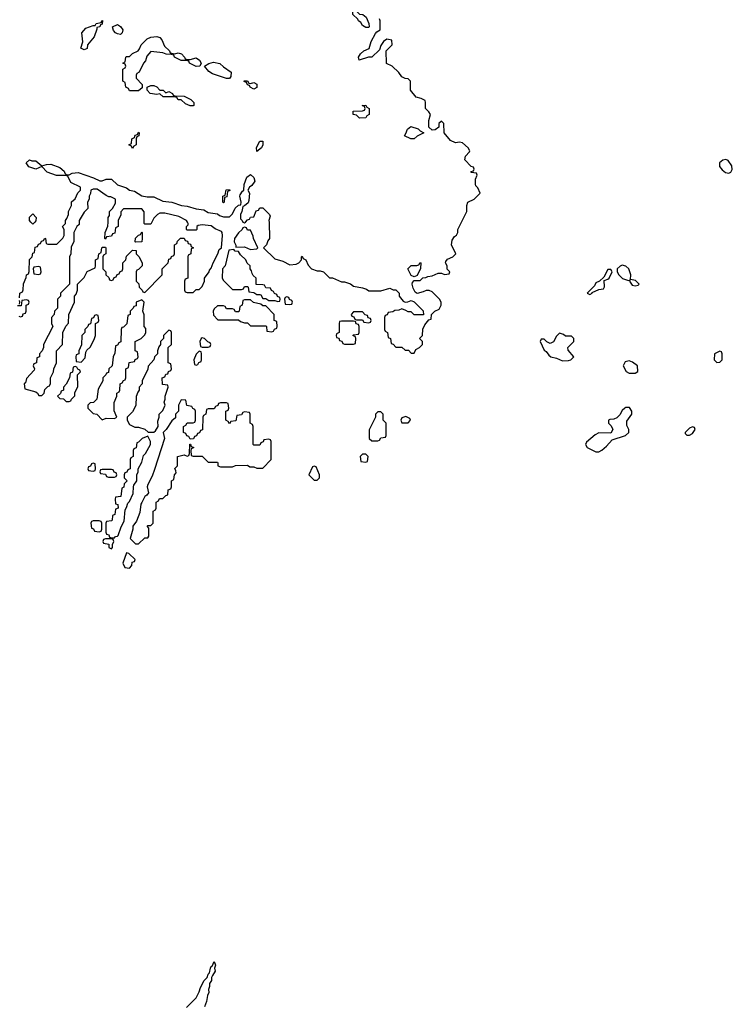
# Model space of a CAD drawing. Header units: inches. Extents: x 2710684 to 2828758, y 857022 to 965663.
# Tile 299 of 316: x 2785424 to 2790132, y 894832 to 901336. Entities that reach past the tile are written whole.
import ezdxf

# ---------------------------------------------------------------- set-up
doc = ezdxf.new("R2010")
doc.units = ezdxf.units.IN
doc.header["$MEASUREMENT"] = 0
for name, color, linetype in [('C7889', 7, 'Continuous'), ('C7899', 7, 'Continuous'), ('C7980', 7, 'Continuous'), ('C7990', 7, 'Continuous')]:
    doc.layers.add(name, color=color, linetype=linetype)

msp = doc.modelspace()

# ---------------------------------------------------------------- linework, layer by layer
at = {"layer": 'C7889', "color": 4}
for points, elevation in [([(2785422, 899498), (2785426, 899530), (2785442, 899538), (2785447.3, 899552.7), (2785448.4, 899591.6), (2785467.3, 899632.7), (2785468.4, 899651.6), (2785482, 899658), (2785487.3, 899672.7), (2785488.4, 899751.6), (2785506, 899770), (2785510, 899794), (2785522, 899798), (2785527.3, 899832.7), (2785542, 899838), (2785547.3, 899852.7), (2785562, 899858), (2785567.3, 899872.7), (2785582, 899878), (2785590, 899894), (2785594, 899890), (2785598, 899858), (2785610, 899854), (2785670, 899854), (2785710, 899894), (2785718, 899910), (2785718, 899950), (2785706, 899970), (2785726, 899990), (2785726, 900000)], 12), ([(2785817.2, 900000), (2785816, 899984), (2785802, 899970), (2785782, 899930), (2785782, 899870), (2785763.6, 899836.4), (2785762, 899790), (2785754, 899770), (2785754, 899590), (2785694, 899530), (2785694, 899510), (2785674, 899490), (2785674, 899430), (2785654, 899410), (2785652, 899390), (2785634, 899370), (2785634, 899330), (2785642, 899310), (2785582, 899190), (2785582, 899170), (2785571.6, 899148.4), (2785554, 899130), (2785554, 899110), (2785538, 899102), (2785534, 899070), (2785518, 899062), (2785514, 899050), (2785522, 899030), (2785519.6, 899020.4), (2785470, 898966), (2785462, 898938), (2785454, 898930), (2785458, 898898), (2785530, 898878), (2785542, 898870), (2785550, 898854), (2785570, 898854), (2785586, 898870), (2785590, 898894), (2785610, 898914), (2785622, 898918), (2785627.3, 898932.7), (2785628, 898970), (2785648, 899010), (2785648.9, 899031.1), (2785668, 899070), (2785668, 899150), (2785706, 899190), (2785708, 899270), (2785728.4, 899311.6), (2785747.3, 899332.7), (2785748, 899390), (2785786, 899470), (2785786, 899510), (2785796.4, 899523.6), (2785806, 899550), (2785806, 899590), (2785850, 899634), (2785870, 899674), (2785922, 899698), (2785926, 899710), (2785926, 899750), (2785942, 899758), (2785946, 899790), (2785962, 899798), (2785966, 899830), (2785970, 899834), (2785990, 899834), (2785994, 899830), (2785994, 899790), (2785978, 899782), (2785974, 899770), (2785974, 899690), (2785994, 899670), (2785994, 899650), (2786012.7, 899632.7), (2786018, 899618), (2786030, 899614), (2786042, 899618), (2786047.3, 899632.7), (2786062, 899638), (2786067.3, 899652.7), (2786082, 899658), (2786087.3, 899672.7), (2786102, 899678), (2786106, 899690), (2786106, 899730), (2786126, 899750), (2786130, 899774), (2786170, 899814), (2786192.7, 899812.7), (2786194, 899790), (2786211.6, 899771.6), (2786234, 899730), (2786234, 899710), (2786210, 899686), (2786198, 899682), (2786194, 899670), (2786194, 899610), (2786211.6, 899591.6), (2786214, 899570), (2786234, 899550), (2786238, 899538), (2786250, 899534), (2786366, 899650), (2786366, 899690), (2786406, 899730), (2786410, 899754), (2786422, 899758), (2786428, 899772), (2786442, 899778), (2786446, 899790), (2786446, 899850), (2786462, 899858), (2786467.3, 899872.7), (2786487.3, 899892.7), (2786510, 899894), (2786518, 899878), (2786532.7, 899872.7), (2786538, 899858), (2786552.7, 899852.7), (2786558, 899838), (2786572, 899830), (2786558, 899822), (2786554, 899790), (2786538, 899782), (2786534, 899770), (2786534, 899630), (2786518, 899622), (2786514, 899610), (2786514, 899550), (2786518, 899538), (2786530, 899534), (2786570, 899534), (2786590, 899554), (2786610, 899554), (2786630, 899574), (2786646, 899610), (2786646, 899630), (2786675.3, 899670), (2786678, 899682), (2786690, 899694), (2786702, 899730), (2786734, 899790), (2786742.7, 899817.3), (2786758, 899830), (2786764, 899910), (2786762, 899930), (2786756.5, 899936.5), (2786714.6, 899954.6), (2786690, 899975.3), (2786630, 899982), (2786603.6, 899976.4), (2786594, 899970), (2786594, 899950), (2786590, 899946), (2786530, 899946), (2786526, 899950), (2786526, 899970), (2786538, 899982), (2786538, 899990), (2786532, 900000)], 12), ([(2785523.5, 900000), (2785510, 899986), (2785497.2, 900000)], 12), ([(2786074, 900000), (2786074, 899970), (2786058, 899962), (2786052.7, 899927.3), (2786038, 899922), (2786030, 899906), (2785998, 899902), (2785990, 899886), (2785986, 899890), (2785988, 899930), (2786007.3, 899972.7), (2786007.7, 900000)], 12), ([(2786297, 900000), (2786290, 899986), (2786250, 899986), (2786246, 899990), (2786246.2, 900000)], 12), ([(2786897.3, 900000), (2786898, 899998), (2786910, 899994), (2786916, 900000)], 12), ([(2787071.4, 900000), (2787074, 899890), (2787063.6, 899876.4), (2787054, 899850), (2787034, 899830), (2787110, 899756), (2787162, 899742), (2787210, 899718), (2787250, 899721), (2787268, 899730), (2787286, 899750), (2787286, 899770), (2787290, 899774), (2787298, 899758), (2787314, 899750), (2787330, 899714), (2787351.6, 899691.6), (2787390, 899678), (2787410, 899678), (2787431.3, 899671.3), (2787470, 899632), (2787490, 899631.3), (2787550, 899604.7), (2787570, 899604.7), (2787610, 899591.3), (2787630, 899576), (2787690, 899566), (2787716.3, 899556.3), (2787730, 899546), (2787810, 899546), (2787870, 899562), (2787892.7, 899552.7), (2787910, 899552), (2787932, 899530), (2787932, 899510), (2787956.9, 899476.9), (2787970, 899471.3), (2787988.4, 899471.6), (2788010, 899482), (2788030, 899472), (2788090, 899414), (2788092.7, 899387.3), (2788030, 899386), (2788010, 899406), (2787990, 899406), (2787976.4, 899416.4), (2787950, 899426), (2787930, 899418), (2787903.6, 899416.4), (2787890, 899406), (2787858, 899402), (2787852.7, 899387.3), (2787838, 899382), (2787834, 899370), (2787834, 899290), (2787838, 899278), (2787854, 899270), (2787858, 899238), (2787874, 899230), (2787878, 899198), (2787892.7, 899192.7), (2787910, 899174), (2787950, 899174), (2787970, 899154), (2787992.7, 899152.7), (2788010, 899134), (2788030, 899134), (2788042, 899158), (2788066, 899170), (2788086, 899190), (2788086, 899210), (2788066, 899230), (2788086, 899250), (2788088, 899292), (2788100.4, 899319.6), (2788127.3, 899352.7), (2788142, 899358), (2788146, 899390), (2788166, 899410), (2788195.3, 899424.7), (2788208, 899450), (2788208, 899470), (2788198, 899490), (2788150, 899538), (2788130, 899548), (2788110, 899548), (2788090, 899538), (2788050, 899528.7), (2788036.4, 899536.4), (2788023.1, 899563.1), (2788018, 899590), (2788020.4, 899599.6), (2788030, 899614), (2788070, 899614), (2788088, 899632), (2788107.3, 899632.7), (2788120.4, 899639.6), (2788150, 899644.7), (2788190, 899662), (2788210, 899662), (2788230, 899654), (2788262, 899658), (2788266, 899670), (2788248, 899688), (2788248, 899710), (2788238, 899730), (2788240.4, 899739.6), (2788250, 899754), (2788286, 899770), (2788306, 899790), (2788278, 899850), (2788280.4, 899879.6), (2788296.4, 899903.6), (2788310, 899914), (2788318, 899930), (2788318, 899950), (2788343, 900000)], 12), ([(2785418, 899378), (2785430, 899374), (2785442, 899378), (2785447.3, 899392.7), (2785462, 899398), (2785466, 899410), (2785466, 899450), (2785482, 899458), (2785486, 899470), (2785482, 899482), (2785470, 899486), (2785438, 899482), (2785432.7, 899447.3), (2785410, 899446)], 12), ([(2785422, 899458), (2785426, 899470), (2785422, 899482)], 12), ([(2786526, 894810), (2786590, 894874), (2786610, 894914), (2786618, 894942), (2786642, 894990), (2786662, 895010), (2786669.1, 895030.9), (2786679, 895041), (2786684, 895070), (2786690, 895082), (2786696.4, 895083.6), (2786710, 895114), (2786718, 895090), (2786711.3, 895070), (2786716, 895050), (2786696.9, 895023.1), (2786691.3, 895010), (2786691, 894990), (2786678, 894970), (2786678.8, 894950), (2786671, 894930), (2786674.8, 894910), (2786664.7, 894890), (2786658, 894850), (2786644, 894816)], 8)]:
    msp.add_lwpolyline(points, dxfattribs=dict(at, elevation=elevation))
at = {"layer": 'C7889', "color": 4, "elevation": 12}
for points in [[(2786910, 899966), (2786898, 899962), (2786894, 899950), (2786870, 899928), (2786842.8, 899890), (2786841, 899870), (2786852.7, 899847.3), (2786852.7, 899832.7), (2786910, 899836), (2786950, 899818), (2786990, 899822), (2786998, 899830), (2786968, 899890), (2786967.3, 899907.3), (2786950, 899946), (2786930, 899946), (2786922, 899962)], [(2786190, 899866), (2786186, 899870), (2786190, 899894), (2786210, 899914), (2786222, 899918), (2786230, 899934), (2786234, 899930), (2786234, 899890), (2786230, 899868)], [(2786838, 899818), (2786806, 899814), (2786782, 899710), (2786764.7, 899690), (2786762, 899630), (2786770, 899614), (2786830, 899554), (2786890, 899554), (2786902, 899558), (2786910, 899574), (2786930, 899574), (2786934, 899570), (2786938, 899538), (2786970, 899534), (2786990, 899522), (2787010, 899522), (2787018, 899518), (2787030, 899494), (2787050, 899494), (2787070, 899482), (2787110, 899482), (2787130, 899474), (2787142, 899478), (2787146, 899490), (2787142, 899502), (2787127.3, 899507.3), (2787122, 899522), (2787107.3, 899527.3), (2787102, 899542), (2787087.3, 899547.3), (2787082, 899562), (2787050, 899566), (2787042, 899582), (2787030, 899586), (2786987.3, 899587.3), (2786986, 899630), (2786967.3, 899647.3), (2786960.4, 899660.4), (2786956.4, 899676.4), (2786946, 899690), (2786946, 899710), (2786927.3, 899727.3), (2786918, 899750), (2786883.1, 899783.1), (2786870, 899806), (2786848.4, 899808.4)], [(2785550, 899706), (2785518, 899702), (2785514, 899690), (2785518, 899658), (2785550, 899654), (2785562, 899658), (2785566, 899670), (2785562, 899702)], [(2788030, 899638), (2788010, 899646), (2787988, 899690), (2788010, 899712), (2788047.3, 899712.7), (2788062, 899718), (2788070, 899732), (2788074, 899730), (2788072.7, 899692.7), (2788050, 899646)], [(2789405.4, 899714.6), (2789391.1, 899708.9), (2789372, 899690), (2789372, 899670), (2789382, 899650), (2789406.4, 899626.4), (2789446, 899614), (2789458, 899618), (2789454, 899610), (2789470, 899582), (2789490, 899578), (2789510, 899582), (2789518, 899590), (2789493.6, 899613.6), (2789460.4, 899620.4), (2789462, 899650), (2789448.7, 899690), (2789430, 899708.7)], [(2789330, 899686), (2789310, 899686), (2789283.6, 899636.4), (2789254, 899610), (2789230, 899598), (2789222, 899578), (2789174, 899530), (2789190, 899522), (2789206, 899530), (2789206, 899534), (2789250, 899554), (2789282, 899558), (2789287.3, 899572.7), (2789286, 899614), (2789310, 899622), (2789318, 899630), (2789338, 899670)], [(2786230, 899486), (2786194, 899470), (2786192.7, 899447.3), (2786178, 899442), (2786174, 899430), (2786154, 899410), (2786154, 899390), (2786138, 899382), (2786131.6, 899328.4), (2786110, 899306), (2786098, 899302), (2786094, 899290), (2786091.6, 899208.4), (2786078, 899202), (2786070, 899186), (2786058, 899182), (2786052.7, 899132.7), (2786042, 899110), (2786034, 899050), (2786014, 899030), (2786010, 899006), (2785998, 899002), (2785994, 898990), (2785974, 898970), (2785974, 898950), (2785943.6, 898896.4), (2785934, 898830), (2785912.7, 898807.3), (2785890, 898806), (2785874, 898790), (2785874, 898770), (2785910, 898734), (2785934, 898730), (2785970, 898694), (2785996.4, 898703.6), (2786050, 898702), (2786066, 898710), (2786047.3, 898752.7), (2786047.3, 898807.3), (2786066, 898850), (2786066, 898870), (2786082, 898878), (2786086, 898890), (2786088.4, 898931.6), (2786102, 898938), (2786110, 898954), (2786122, 898958), (2786126, 898970), (2786126, 899030), (2786142, 899038), (2786148, 899072), (2786182, 899078), (2786187.3, 899092.7), (2786202, 899098), (2786206, 899110), (2786202, 899142), (2786186, 899150), (2786188, 899210), (2786226, 899230), (2786250, 899254), (2786258, 899270), (2786256.4, 899296.4), (2786246, 899310), (2786247.3, 899387.3), (2786238, 899410), (2786246, 899470)], [(2786950, 899486), (2786910, 899486), (2786898, 899482), (2786894, 899450), (2786878, 899442), (2786874, 899410), (2786870, 899406), (2786850, 899406), (2786842, 899422), (2786830, 899426), (2786790, 899426), (2786782, 899442), (2786770, 899446), (2786730, 899446), (2786710, 899426), (2786702, 899410), (2786703.6, 899383.6), (2786732.7, 899352.7), (2786870, 899354), (2786883.6, 899343.6), (2786910, 899334), (2786930, 899334), (2786950, 899314), (2787050, 899314), (2787054, 899310), (2787058, 899278), (2787090, 899274), (2787102, 899278), (2787107.3, 899292.7), (2787122, 899298), (2787126, 899310), (2787122, 899342), (2787106, 899350), (2787106, 899390), (2787050, 899446), (2787030, 899446), (2787018, 899458), (2786968.4, 899468.4)], [(2787190, 899506), (2787178, 899502), (2787174, 899490), (2787178, 899458), (2787210, 899454), (2787222, 899458), (2787226, 899470), (2787222, 899482), (2787207.3, 899487.3), (2787202, 899502)], [(2785930, 899386), (2785918, 899382), (2785912.7, 899367.3), (2785898, 899362), (2785892.7, 899327.3), (2785878, 899322), (2785874, 899310), (2785854, 899290), (2785854, 899270), (2785834, 899250), (2785832, 899188), (2785814, 899150), (2785814, 899130), (2785798, 899122), (2785794, 899110), (2785798, 899078), (2785830, 899074), (2785856.4, 899103.6), (2785860.4, 899139.6), (2785867.3, 899152.7), (2785890, 899174), (2785916.4, 899223.6), (2785926, 899250), (2785926, 899330), (2785942, 899338), (2785946, 899350), (2785942, 899382)], [(2787690, 899406), (2787630, 899406), (2787614, 899390), (2787618, 899378), (2787632.7, 899372.7), (2787638, 899358), (2787650, 899354), (2787690, 899354), (2787698, 899338), (2787730, 899334), (2787742, 899338), (2787746, 899350), (2787742, 899362), (2787727.3, 899367.3), (2787722, 899382), (2787707.3, 899387.3)], [(2787630, 899346), (2787550, 899346), (2787538, 899342), (2787534, 899330), (2787534, 899270), (2787518, 899262), (2787514, 899250), (2787518, 899238), (2787532.7, 899232.7), (2787538, 899218), (2787552.7, 899212.7), (2787558, 899198), (2787570, 899194), (2787630, 899194), (2787642, 899198), (2787646, 899230), (2787642, 899242), (2787626, 899250), (2787630, 899254), (2787662, 899258), (2787666, 899270), (2787666, 899310), (2787662, 899322), (2787647.3, 899327.3), (2787642, 899342)], [(2786410, 899286), (2786374, 899250), (2786374, 899230), (2786354, 899210), (2786354, 899190), (2786343.6, 899176.4), (2786334, 899150), (2786334, 899130), (2786314, 899110), (2786311.3, 899088.7), (2786272.7, 899047.3), (2786271.6, 899028.4), (2786234, 898950), (2786234, 898930), (2786214, 898910), (2786214, 898890), (2786203.6, 898876.4), (2786192.7, 898847.3), (2786191.6, 898788.4), (2786170, 898746), (2786134, 898710), (2786134, 898690), (2786150, 898662), (2786185.4, 898645.4), (2786210, 898644.7), (2786251.3, 898631.3), (2786272.7, 898612.7), (2786310, 898612), (2786320.4, 898619.6), (2786338, 898650), (2786336.4, 898683.6), (2786346, 898710), (2786346, 898730), (2786370, 898754), (2786386, 898790), (2786378, 898810), (2786386, 898830), (2786386, 898850), (2786406, 898910), (2786402, 898922), (2786367.3, 898927.3), (2786366, 898970), (2786382, 898978), (2786390, 898994), (2786402, 898998), (2786407.3, 899012.7), (2786422, 899018), (2786426, 899030), (2786422, 899062), (2786406, 899070), (2786406, 899170), (2786426, 899190), (2786426, 899270), (2786422, 899282)], [(2788990, 899266), (2788970, 899246), (2788951.1, 899208.9), (2788930, 899198), (2788907.3, 899207.3), (2788890, 899226), (2788870, 899226), (2788862, 899210), (2788890, 899154), (2788903.6, 899143.6), (2788919.6, 899119.6), (2788934, 899110), (2788970, 899101), (2789010, 899082), (2789050, 899084.7), (2789066, 899090), (2789086, 899110), (2789047.3, 899152.7), (2789046, 899170), (2789086, 899210), (2789086, 899230), (2789070, 899246), (2789030, 899246), (2789016.4, 899256.4)], [(2786630, 899234), (2786622, 899230), (2786614, 899210), (2786618, 899178), (2786630, 899174), (2786670, 899174), (2786682, 899178), (2786686, 899190), (2786682, 899202), (2786667.3, 899207.3), (2786646, 899230)], [(2786610, 899146), (2786590, 899126), (2786574, 899090), (2786578, 899058), (2786590, 899054), (2786602, 899058), (2786607.3, 899072.7), (2786622, 899078), (2786626, 899090), (2786626, 899130), (2786622, 899142)], [(2789450, 899082), (2789424.7, 899075.3), (2789412, 899050), (2789431.6, 899011.6), (2789450, 899002), (2789490, 899002), (2789507.3, 899012.7), (2789506, 899050), (2789473.6, 899073.6)], [(2785790, 899046), (2785778, 899042), (2785772.7, 899007.3), (2785758, 899002), (2785754, 898970), (2785731.6, 898928.4), (2785714, 898910), (2785714, 898890), (2785698, 898882), (2785692.7, 898867.3), (2785674, 898850), (2785690, 898834), (2785712.7, 898832.7), (2785730, 898814), (2785750, 898814), (2785762, 898818), (2785766, 898830), (2785787.3, 898852.7), (2785788.4, 898871.6), (2785807.3, 898912.7), (2785806, 898990), (2785826, 899010), (2785822, 899022), (2785807.3, 899027.3), (2785802, 899042)], [(2786490, 898826), (2786474, 898790), (2786474, 898750), (2786454, 898730), (2786452.7, 898707.3), (2786430, 898686), (2786391.1, 898628.9), (2786372, 898610), (2786381, 898570), (2786314.8, 898365.2), (2786298.5, 898321.5), (2786270, 898266), (2786266.8, 898250), (2786274, 898210), (2786264.7, 898195.3), (2786250, 898186), (2786230, 898148), (2786224.5, 898135.5), (2786218, 898082), (2786195.3, 898024.7), (2786172, 897990), (2786172, 897970), (2786154, 897910), (2786190, 897874), (2786210, 897874), (2786250, 897914), (2786270, 897914), (2786276.4, 897923.6), (2786278, 897978), (2786266, 897990), (2786270, 897994), (2786290, 897994), (2786306, 898010), (2786306, 898090), (2786322, 898098), (2786326, 898110), (2786326, 898150), (2786342, 898158), (2786347.3, 898172.7), (2786370, 898174), (2786390, 898194), (2786402, 898198), (2786406, 898230), (2786422, 898238), (2786426, 898250), (2786426, 898290), (2786442, 898298), (2786446, 898330), (2786458, 898342), (2786456.4, 898356.4), (2786448, 898372), (2786466, 898390), (2786466, 898450), (2786510, 898462), (2786530, 898454), (2786542, 898458), (2786546, 898470), (2786547.3, 898532.7), (2786552.7, 898532.7), (2786558, 898518), (2786574, 898510), (2786558, 898502), (2786554, 898490), (2786558, 898458), (2786570, 898454), (2786630, 898454), (2786670, 898414), (2786730, 898414), (2786734, 898410), (2786734, 898390), (2786750, 898382), (2786830, 898382), (2786850, 898392), (2786930, 898394), (2786943.6, 898383.6), (2786970, 898382), (2786990, 898374), (2787030, 898374), (2787086, 898430), (2787086, 898550), (2787082, 898562), (2787070, 898566), (2787038, 898562), (2787032.7, 898547.3), (2787018, 898542), (2787010, 898526), (2786970, 898526), (2786966, 898530), (2786966, 898650), (2786962, 898662), (2786946, 898670), (2786946, 898730), (2786942, 898742), (2786910, 898746), (2786898, 898742), (2786890, 898726), (2786858, 898722), (2786852.7, 898687.3), (2786818, 898682), (2786810, 898666), (2786802, 898682), (2786786, 898690), (2786786, 898750), (2786802, 898758), (2786806, 898770), (2786802, 898802), (2786790, 898806), (2786750, 898806), (2786738, 898802), (2786732.7, 898787.3), (2786718, 898782), (2786710, 898766), (2786670, 898766), (2786658, 898762), (2786654, 898730), (2786638, 898722), (2786634, 898710), (2786632.7, 898627.3), (2786618, 898622), (2786612.7, 898607.3), (2786598, 898602), (2786592, 898588), (2786578, 898582), (2786572.7, 898567.3), (2786550, 898566), (2786542, 898582), (2786527.3, 898587.3), (2786522, 898602), (2786506, 898610), (2786506, 898650), (2786522, 898658), (2786530, 898674), (2786570, 898674), (2786582, 898678), (2786586, 898690), (2786586, 898750), (2786582, 898762), (2786567.3, 898767.3), (2786562, 898782), (2786527.3, 898787.3), (2786522, 898822)], [(2787810, 898746), (2787790, 898746), (2787774, 898730), (2787774, 898710), (2787732.7, 898627.3), (2787734, 898570), (2787750, 898554), (2787790, 898554), (2787802, 898558), (2787810, 898574), (2787842, 898578), (2787846, 898590), (2787846, 898670), (2787826, 898690), (2787826, 898730)], [(2789430, 898775.3), (2789422, 898770), (2789405.4, 898754.6), (2789390, 898726), (2789370, 898706), (2789350, 898698), (2789323.6, 898696.4), (2789314, 898690), (2789314, 898670), (2789332.7, 898652.7), (2789342, 898630), (2789330, 898606), (2789250, 898608), (2789225.4, 898594.6), (2789170, 898546), (2789162, 898530), (2789174, 898510), (2789230, 898482), (2789250, 898482), (2789270, 898492), (2789300.4, 898519.6), (2789338, 898562), (2789426, 898590), (2789448, 898610), (2789448, 898630), (2789436.4, 898656.4), (2789436.4, 898683.6), (2789468.7, 898730), (2789468.7, 898750), (2789454, 898774)], [(2787975.3, 898715.3), (2787950, 898706), (2787942, 898690), (2787950, 898674), (2787990, 898674), (2788006, 898690), (2788002, 898702)], [(2789870, 898646), (2789850, 898638), (2789822, 898610), (2789822, 898602), (2789832.7, 898592.7), (2789850, 898592), (2789870, 898602), (2789886, 898630), (2789882, 898642)], [(2786270, 898586), (2786234, 898570), (2786210, 898546), (2786198, 898542), (2786192.7, 898507.3), (2786178, 898502), (2786174, 898490), (2786174, 898450), (2786158, 898442), (2786154, 898430), (2786154, 898370), (2786138, 898362), (2786132.7, 898347.3), (2786118, 898342), (2786114, 898330), (2786114, 898310), (2786134, 898290), (2786114, 898270), (2786112.7, 898247.3), (2786098, 898242), (2786092.7, 898187.3), (2786058, 898182), (2786054, 898170), (2786058, 898138), (2786072.7, 898132.7), (2786074, 898110), (2786058, 898102), (2786052.7, 898067.3), (2786038, 898062), (2786034, 898030), (2786030, 898026), (2785998, 898022), (2785994, 898010), (2785994, 897950), (2785998, 897938), (2786012.7, 897932.7), (2786018, 897918), (2786030, 897914), (2786050, 897914), (2786058, 897922), (2786070, 897924.7), (2786075.3, 897930), (2786094, 897986), (2786115.3, 898024.7), (2786120.4, 898099.6), (2786130, 898114), (2786138, 898142), (2786150, 898154), (2786174.6, 898205.4), (2786175.3, 898250), (2786178, 898262), (2786198, 898290), (2786198, 898330), (2786206, 898350), (2786206, 898370), (2786230, 898414), (2786242, 898458), (2786255.3, 898470), (2786288, 898530), (2786288, 898550)], [(2785910, 898406), (2785898, 898402), (2785892.7, 898387.3), (2785878, 898382), (2785874, 898370), (2785878, 898358), (2785910, 898354), (2785922, 898358), (2785926, 898370), (2785922, 898402)], [(2787710, 898466), (2787690, 898466), (2787674, 898450), (2787678, 898418), (2787710, 898414), (2787722, 898418), (2787726, 898450)], [(2786030, 898366), (2785970, 898366), (2785958, 898362), (2785954, 898350), (2785958, 898338), (2785990, 898334), (2785998, 898318), (2786010, 898314), (2786050, 898314), (2786062, 898318), (2786066, 898330), (2786062, 898342), (2786047.3, 898347.3), (2786042, 898362)], [(2787370, 898386), (2787358, 898382), (2787334, 898330), (2787370, 898294), (2787390, 898294), (2787406, 898310), (2787406, 898330), (2787382, 898382)], [(2785950, 898026), (2785910, 898026), (2785898, 898022), (2785894, 898010), (2785898, 897978), (2785912.7, 897972.7), (2785918, 897958), (2785950, 897954), (2785962, 897958), (2785966, 897970), (2785966, 898010), (2785962, 898022)], [(2786030, 897906), (2785990, 897906), (2785978, 897902), (2785974, 897890), (2785978, 897878), (2786012.7, 897872.7), (2786014, 897850), (2786030, 897842), (2786038, 897850), (2786038, 897870), (2786046, 897890), (2786042, 897902)], [(2786130, 897815.3), (2786106.4, 897746.4), (2786118, 897718), (2786150, 897714), (2786166, 897730), (2786167.3, 897752.7), (2786182, 897758), (2786186, 897770), (2786146, 897810)]]:
    msp.add_lwpolyline(points, close=True, dxfattribs=at)
at = {"layer": 'C7899', "color": 4, "elevation": 12}
msp.add_lwpolyline([(2790050, 899146), (2790014, 899130), (2790012, 899090), (2790030, 899072), (2790050, 899074), (2790066, 899090), (2790066, 899130), (2790062, 899142)], close=True, dxfattribs=at)
at = {"layer": 'C7980', "color": 4, "elevation": 12}
for points in [[(2787710, 901286), (2787690, 901298), (2787677.2, 901317.2), (2787662, 901330), (2787659, 901339), (2787626, 901370), (2787626, 901394), (2787651.6, 901391.6), (2787670, 901374), (2787691.6, 901371.6), (2787712.7, 901352.7), (2787731.6, 901311.6), (2787734, 901290), (2787730, 901286)], [(2785850, 901138), (2785828.4, 901148.4), (2785842, 901190), (2785835.3, 901250), (2785860.2, 901279.8), (2785910, 901298), (2785922, 901298), (2785929.1, 901310.9), (2785962, 901318), (2785966, 901330), (2785971.6, 901331.6), (2785970, 901306), (2785958, 901302), (2785954, 901290), (2785934, 901286), (2785934, 901274), (2785916.3, 901223.7), (2785872, 901170), (2785870, 901146)], [(2786090, 901238), (2786070, 901242), (2786058, 901250), (2786044.7, 901264.7), (2786038, 901290), (2786070, 901304.7), (2786091.1, 901291.1), (2786104.7, 901270), (2786102, 901250)], [(2786450, 901112), (2786470, 901118), (2786494, 901110), (2786514, 901090), (2786518, 901078), (2786530, 901074), (2786550, 901074), (2786590, 901084.7), (2786612, 901070), (2786622, 901050), (2786614, 901030), (2786590, 901028), (2786546, 901050), (2786542, 901062), (2786527.3, 901067.3), (2786490, 901068), (2786446, 901090), (2786442, 901102), (2786427.3, 901107.3), (2786391.6, 901108.4), (2786370, 901118), (2786290, 901126), (2786263.6, 901096.4), (2786255.3, 901064.7), (2786242, 901050), (2786214, 900990), (2786198, 900982), (2786194, 900970), (2786194, 900950), (2786232.7, 900907.3), (2786232.7, 900887.3), (2786210, 900866), (2786150, 900866), (2786142, 900882), (2786126, 900890), (2786122, 900922), (2786106, 900930), (2786106, 901010), (2786122, 901018), (2786126, 901030), (2786122, 901042), (2786106, 901050), (2786122, 901058), (2786126, 901090), (2786130, 901094), (2786150, 901094), (2786170, 901114), (2786206, 901130), (2786216.4, 901143.6), (2786226, 901170), (2786266, 901210), (2786290, 901222), (2786330, 901224.7), (2786350, 901218), (2786362.8, 901202.8), (2786380.7, 901160.7), (2786414, 901130), (2786418, 901118)], [(2786810, 900948), (2786790, 900948.7), (2786698, 900978), (2786673.6, 900993.6), (2786646, 901030), (2786674, 901046), (2786704.7, 901055.3), (2786746.4, 901046.4), (2786770, 901024.7), (2786822, 900990), (2786819.6, 900960.4)], [(2786390, 900854), (2786410, 900862), (2786434, 900850), (2786438, 900838), (2786450, 900834), (2786510, 900832), (2786554, 900810), (2786574, 900790), (2786574, 900770), (2786570, 900768), (2786550, 900768), (2786520.4, 900780.4), (2786490, 900806), (2786470, 900808), (2786462, 900822), (2786450, 900826), (2786372.7, 900827.3), (2786350, 900846), (2786330, 900842), (2786286, 900850), (2786266, 900870), (2786266, 900890), (2786290, 900902), (2786310, 900902), (2786330, 900892), (2786350, 900872), (2786371.6, 900871.6)], [(2786950, 900914), (2786970, 900922), (2786990, 900911.3), (2786990, 900888), (2786970, 900878), (2786946, 900890), (2786942, 900902), (2786930, 900906), (2786922, 900922), (2786907.3, 900927.3), (2786907.3, 900932.7), (2786930, 900932), (2786938, 900918)], [(2787670, 900686), (2787650, 900706), (2787628, 900710), (2787627.3, 900732.7), (2787690, 900734), (2787702, 900738), (2787706, 900750), (2787702, 900762), (2787686, 900770), (2787711.6, 900771.6), (2787718, 900758), (2787734, 900750), (2787734, 900710), (2787718, 900702), (2787710, 900688)], [(2788008.4, 900548.4), (2787966, 900570), (2787976.4, 900583.6), (2787987.3, 900612.7), (2788008, 900632), (2788056, 900616), (2788070, 900602), (2788094, 900590), (2788050, 900568), (2788030, 900548.7)], [(2786170, 900486), (2786162, 900502), (2786146, 900510), (2786162, 900518), (2786166, 900550), (2786182, 900558), (2786187.3, 900572.7), (2786202, 900578), (2786210, 900594), (2786214, 900590), (2786211.6, 900568.4), (2786198, 900562), (2786194, 900550), (2786194, 900510), (2786178, 900502)], [(2786990, 900466), (2786988.4, 900491.6), (2787010, 900534), (2787030, 900534), (2787031.3, 900510), (2787022, 900490)], [(2786770, 900126), (2786766, 900130), (2786766, 900170), (2786782, 900178), (2786787.3, 900212.7), (2786810, 900214), (2786812.7, 900207.3), (2786798, 900202), (2786792.7, 900167.3), (2786778, 900162), (2786774, 900130)]]:
    msp.add_lwpolyline(points, close=True, dxfattribs=at)
for points in [[(2788343, 900000), (2788378, 900070), (2788378, 900110), (2788386, 900130), (2788426, 900150), (2788466, 900190), (2788450, 900226), (2788438, 900238), (2788435.3, 900250), (2788436.4, 900283.6), (2788446, 900310), (2788442, 900322), (2788407.3, 900327.3), (2788407.3, 900332.7), (2788422, 900338), (2788426, 900350), (2788422, 900362), (2788407.3, 900367.3), (2788366, 900410), (2788370, 900434), (2788396.4, 900463.6), (2788398, 900470), (2788388, 900490), (2788350, 900522), (2788330, 900528), (2788303.1, 900523.1), (2788270, 900538), (2788228, 900590), (2788226, 900650), (2788210, 900666), (2788194, 900650), (2788192.7, 900627.3), (2788170, 900608), (2788150, 900606), (2788127.3, 900627.3), (2788128, 900670), (2788138, 900710), (2788128.4, 900728.4), (2788106, 900750), (2788106, 900790), (2788102, 900802), (2788076.4, 900816.4), (2788044.7, 900824.7), (2788006, 900870), (2788006, 900930), (2787990, 900946), (2787970, 900948), (2787950, 900958), (2787928.4, 900988.4), (2787886, 901030), (2787847.3, 901047.3), (2787846, 901130), (2787886, 901170), (2787882, 901202), (2787850, 901208), (2787827.1, 901192.9), (2787810, 901166), (2787802, 901138), (2787751.6, 901088.4), (2787728.4, 901088.4), (2787666, 901070), (2787662, 901090), (2787675.3, 901110), (2787698, 901130), (2787733.2, 901146.8), (2787746.6, 901193.4), (2787774.6, 901245.4), (2787783.1, 901256.9), (2787806, 901270), (2787806, 901330), (2787802, 901342)], [(2785726, 900000), (2785726, 900010), (2785736.4, 900023.6), (2785746, 900050), (2785746, 900070), (2785766, 900110), (2785767.3, 900132.7), (2785790, 900154), (2785807.3, 900192.7), (2785826, 900210), (2785826, 900230), (2785762, 900262), (2785742, 900302), (2785727.3, 900307.3), (2785666.3, 900306.3), (2785606, 900330), (2785570, 900366), (2785531, 900349), (2785484.7, 900364.7), (2785466, 900390), (2785488.9, 900411.1), (2785504.7, 900404.7), (2785530, 900404.7), (2785570, 900372), (2785600.2, 900379.8), (2785630, 900381), (2785690, 900361), (2785716.9, 900336.9), (2785722, 900322), (2785732.7, 900312.7), (2785750, 900312), (2785770, 900322.8), (2785810, 900326.8), (2785911.6, 900291.6), (2785952.7, 900272.7), (2785970, 900272), (2785996.4, 900283.6), (2786030, 900282), (2786070, 900244.7), (2786130, 900226), (2786150, 900211.3), (2786182.8, 900202.8), (2786230, 900172), (2786266, 900166), (2786310, 900166), (2786370, 900138), (2786430, 900131.3), (2786494, 900110), (2786530, 900104.7), (2786590, 900086), (2786639.6, 900079.6), (2786670, 900062), (2786730, 900054), (2786743.6, 900043.6), (2786770, 900034), (2786810, 900034), (2786830, 900054), (2786848.7, 900091.3), (2786870, 900112), (2786886, 900114), (2786888, 900130), (2786878, 900170), (2786880.4, 900179.6), (2786896.4, 900203.6), (2786906, 900210), (2786907.3, 900247.3), (2786924.7, 900295.3), (2786950, 900314), (2786970, 900294), (2786978, 900270), (2786958, 900242), (2786942, 900230), (2786932, 900210), (2786942, 900190), (2786938, 900142), (2786932.7, 900127.3), (2786910, 900106), (2786898, 900102), (2786892, 900070), (2786882, 900050), (2786882, 900022), (2786894, 900010), (2786897.3, 900000)], [(2786007.7, 900000), (2786008, 900030), (2786016.4, 900043.6), (2786018, 900070), (2786038, 900090), (2786056.4, 900123.6), (2786058, 900150), (2786027.3, 900167.3), (2786012.7, 900167.3), (2785994.6, 900174.6), (2785936.4, 900216.4), (2785910, 900218), (2785894, 900210), (2785891.6, 900188.4), (2785882, 900170), (2785882, 900150), (2785872, 900130), (2785874, 900090), (2785850, 900066), (2785818, 900010), (2785817.2, 900000)], [(2786916, 900000), (2786930, 900014), (2786942, 900018), (2786948.4, 900031.6), (2786970, 900034), (2786987.3, 900072.7), (2787002, 900078), (2787010, 900094), (2787030, 900094), (2787074, 900050), (2787078, 900038), (2787071.1, 900008.9), (2787071.4, 900000)], [(2785497.2, 900000), (2785488, 900010), (2785488, 900032), (2785510, 900054), (2785532, 900030), (2785531.6, 900008.4), (2785523.5, 900000)], [(2786246.2, 900000), (2786247.3, 900067.3), (2786230, 900086), (2786110, 900086), (2786092.7, 900067.3), (2786091.6, 900048.4), (2786074, 900010), (2786074, 900000)], [(2786532, 900000), (2786526, 900010), (2786475.5, 900035.5), (2786382, 900058), (2786350, 900058), (2786334, 900050), (2786310, 900026), (2786297, 900000)]]:
    msp.add_lwpolyline(points, dxfattribs=at)
at = {"layer": 'C7990', "color": 4, "elevation": 12}
msp.add_lwpolyline([(2790090, 900413.2), (2790070, 900409.2), (2790046.8, 900390), (2790047.7, 900367.7), (2790065.2, 900345.2), (2790087.5, 900327.5), (2790110, 900322.8), (2790122, 900330), (2790132.5, 900347.5), (2790129, 900370), (2790105.6, 900405.6)], close=True, dxfattribs=at)

doc.saveas('drawing.dxf')
